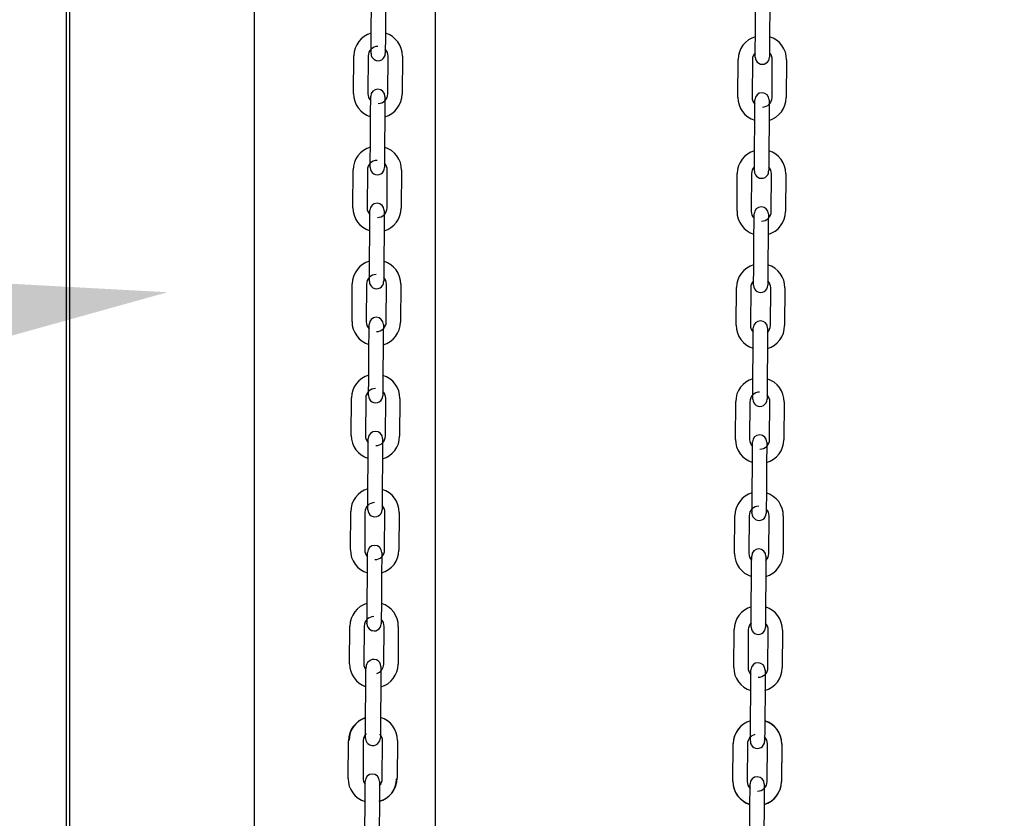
# Model space of a CAD drawing. Header units: inches. Extents: x 170 to 312, y 215 to 248.
# Tile 396 of 656: x 259.207 to 259.751, y 241.189 to 241.63. Entities that reach past the tile are written whole.
import ezdxf
from ezdxf import colors
from ezdxf.entities.mleader import LeaderData, LeaderLine
from ezdxf.math import Vec2, Vec3

# ---------------------------------------------------------------- set-up
doc = ezdxf.new("R2010")
doc.units = ezdxf.units.IN
doc.header["$LTSCALE"] = 0.25
doc.header["$MEASUREMENT"] = 0
doc.layers.add('ANNOTATIONS', color=1, linetype='Continuous')
doc.layers.add('MOTOR RH', color=7, linetype='Continuous')
doc.styles.add('ARIAL', font='arial.ttf', dxfattribs={"height": 0.09375})
doc.dimstyles.new('STANDARD$0', dxfattribs={"dimtxt": 0.09375, "dimasz": 0.09375, "dimexe": 0.03125, "dimexo": 0.046875, "dimgap": 0.09, "dimtad": 0, "dimtih": 1, "dimtoh": 1, "dimdec": 4, "dimzin": 0, "dimdsep": 46, "dimtxsty": 'ARIAL', "dimcen": 0.09, "dimadec": 0, "dimazin": 0, "dimtfac": 1, "dimtdec": 4, "dimtofl": 0, "dimtmove": 0, "dimatfit": 1, "dimfxl": 1, "dimtolj": 1, "dimtzin": 0, "dimarcsym": 0})

# ---------------------------------------------------------------- blocks, each defined once
blk = doc.blocks.new('*D53')
at = {"layer": 'ANNOTATIONS', "color": 0, "lineweight": -2, "transparency": 16777216}
for p, q in [((259.2795739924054, 244.1250466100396), (261.1255365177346, 244.1250466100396)), ((261.0942865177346, 244.0312966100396), (261.0942865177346, 242.3316655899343)), ((261.0942865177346, 240.1971744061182), (261.0942865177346, 241.8968054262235)), ((260.3637614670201, 240.1034244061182), (261.1255365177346, 240.1034244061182))]:
    blk.add_line(p, q, dxfattribs=at)
at = {"layer": 'ANNOTATIONS', "color": 0, "transparency": 16777216}
for points in [[(261.0786615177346, 244.0312966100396), (261.1099115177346, 244.0312966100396), (261.0942865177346, 244.1250466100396)], [(261.0786615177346, 240.1971744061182), (261.1099115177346, 240.1971744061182), (261.0942865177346, 240.1034244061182)]]:
    blk.add_solid(points, dxfattribs=at)
at = {"layer": 'defpoints', "color": 0, "transparency": 16777216}
for p in [(259.2326989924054, 244.1250466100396), (260.3168864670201, 240.1034244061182), (261.0942865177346, 240.1034244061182)]:
    blk.add_point(p, dxfattribs=at)
at = {"layer": 'ANNOTATIONS', "color": 0, "transparency": 16777216, "insert": (261.0942865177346, 242.1142355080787), "char_height": 0.09375, "attachment_point": 5, "style": 'ARIAL'}
blk.add_mtext('\\A1;OPENING\\PHEIGHT', dxfattribs=at)
blk = doc.blocks.new('*D54')
at = {"layer": 'ANNOTATIONS', "color": 0, "lineweight": -2, "transparency": 16777216}
for p, q in [((259.2795739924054, 244.9610302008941), (261.7805251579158, 244.9610302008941)), ((261.7492751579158, 244.8672802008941), (261.7492751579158, 242.7496573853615)), ((261.7492751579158, 240.1971744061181), (261.7492751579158, 242.3147972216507)), ((261.2841056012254, 240.1034244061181), (261.7805251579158, 240.1034244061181))]:
    blk.add_line(p, q, dxfattribs=at)
at = {"layer": 'ANNOTATIONS', "color": 0, "transparency": 16777216}
for points in [[(261.7336501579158, 244.8672802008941), (261.7649001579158, 244.8672802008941), (261.7492751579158, 244.9610302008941)], [(261.7336501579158, 240.1971744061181), (261.7649001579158, 240.1971744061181), (261.7492751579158, 240.1034244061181)]]:
    blk.add_solid(points, dxfattribs=at)
at = {"layer": 'defpoints', "color": 0, "transparency": 16777216}
for p in [(259.2326989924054, 244.9610302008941), (261.2372306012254, 240.1034244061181), (261.7492751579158, 240.1034244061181)]:
    blk.add_point(p, dxfattribs=at)
at = {"layer": 'ANNOTATIONS', "color": 0, "transparency": 16777216, "insert": (261.7492751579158, 242.532227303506), "char_height": 0.09375, "attachment_point": 5, "style": 'ARIAL'}
blk.add_mtext('\\A1;TOTAL\\PHEIGHT', dxfattribs=at)

msp = doc.modelspace()

# ---------------------------------------------------------------- linework, layer by layer
at = {"layer": 'MOTOR RH'}
for p, q in [((259.2326989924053, 240.1034244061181), (259.2326989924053, 245.6017793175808)), ((259.2345248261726, 240.1060974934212), (259.2345248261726, 244.9133880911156)), ((259.3367170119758, 240.1060974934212), (259.3367170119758, 244.9133880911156)), ((259.4367802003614, 240.1060974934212), (259.4367802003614, 244.2959772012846)), ((259.4011233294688, 241.6203038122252), (259.401271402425, 241.6411694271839)), ((259.4091451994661, 241.6411133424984), (259.4089971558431, 241.6202477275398)), ((259.6134728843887, 241.6183359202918), (259.6136209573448, 241.6392015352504)), ((259.621494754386, 241.639145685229), (259.6213466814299, 241.6182800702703)), ((259.4010577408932, 241.6110585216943), (259.4010578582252, 241.611075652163)), ((259.3914512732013, 241.5888755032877), (259.3915993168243, 241.6097411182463)), ((259.3994731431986, 241.6096852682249), (259.3993250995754, 241.5888196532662)), ((259.4103484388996, 241.588741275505), (259.4104964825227, 241.6096068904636)), ((259.4183703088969, 241.6095510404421), (259.4182222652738, 241.5886854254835)), ((259.6038007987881, 241.5869076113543), (259.6039488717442, 241.6077732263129)), ((259.6118227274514, 241.6077173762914), (259.6116746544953, 241.5868517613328)), ((259.6226979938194, 241.5867736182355), (259.6228460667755, 241.6076392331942)), ((259.6307198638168, 241.6075833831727), (259.6305717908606, 241.5867177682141)), ((259.4006772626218, 241.557305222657), (259.400825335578, 241.5781708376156)), ((259.4086991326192, 241.5781149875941), (259.4085510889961, 241.5572493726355)), ((259.6130268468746, 241.5553375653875), (259.6131748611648, 241.5762031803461)), ((259.621048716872, 241.5761473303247), (259.6209006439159, 241.555281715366)), ((259.3910052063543, 241.5258771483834), (259.3911532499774, 241.5467427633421)), ((259.3990270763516, 241.5466869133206), (259.3988790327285, 241.5258212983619)), ((259.4099023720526, 241.5257429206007), (259.4100504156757, 241.5466085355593)), ((259.4179242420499, 241.5465526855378), (259.4177761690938, 241.5256870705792)), ((259.6033547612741, 241.52390925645), (259.6035028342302, 241.5447748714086)), ((259.6113766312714, 241.5447190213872), (259.6112285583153, 241.5238534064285)), ((259.6222518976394, 241.5237752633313), (259.6223999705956, 241.5446408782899)), ((259.6302737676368, 241.5445850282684), (259.6301257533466, 241.5237194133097)), ((259.4002311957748, 241.4943068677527), (259.4003792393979, 241.5151724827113)), ((259.4082530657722, 241.5151166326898), (259.408105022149, 241.4942510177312)), ((259.6125807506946, 241.4923389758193), (259.6127288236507, 241.5132045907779)), ((259.620602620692, 241.5131487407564), (259.6204545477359, 241.4922831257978)), ((259.3905592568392, 241.4628978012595), (259.3907071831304, 241.4837441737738)), ((259.3985810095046, 241.4836883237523), (259.3984329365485, 241.4628227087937)), ((259.4094563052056, 241.4627445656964), (259.4096043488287, 241.483610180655)), ((259.4174781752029, 241.4835543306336), (259.4173301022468, 241.4626887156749)), ((259.6029086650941, 241.4609109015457), (259.6030567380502, 241.4817765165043)), ((259.6109305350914, 241.4817206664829), (259.6107825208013, 241.4608550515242)), ((259.6218058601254, 241.460776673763), (259.6219538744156, 241.4816422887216)), ((259.6298277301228, 241.4815864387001), (259.6296796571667, 241.4607208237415)), ((259.3997851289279, 241.4313085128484), (259.399933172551, 241.452174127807)), ((259.4078069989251, 241.4521182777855), (259.407658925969, 241.4312526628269)), ((259.6121346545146, 241.429340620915), (259.6122827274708, 241.4502062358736)), ((259.620156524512, 241.4501503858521), (259.6200085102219, 241.4292847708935)), ((259.3901136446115, 241.400012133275), (259.3902615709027, 241.4208585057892)), ((259.3981349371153, 241.420689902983), (259.3979868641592, 241.3998242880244)), ((259.4090102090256, 241.3997462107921), (259.4091582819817, 241.4206118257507)), ((259.4170320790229, 241.4205559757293), (259.4168840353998, 241.3996903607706)), ((259.612069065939, 241.420095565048), (259.612069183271, 241.4201126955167)), ((259.6024626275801, 241.3979123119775), (259.6026106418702, 241.4187779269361)), ((259.6104844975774, 241.4187220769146), (259.6103364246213, 241.397856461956)), ((259.6213597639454, 241.3977783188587), (259.6215078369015, 241.4186439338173)), ((259.6293816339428, 241.4185880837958), (259.6292335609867, 241.3977224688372)), ((259.3993390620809, 241.3683099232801), (259.399487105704, 241.3891755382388)), ((259.4073609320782, 241.3891196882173), (259.4072128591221, 241.3682540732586)), ((259.6116886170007, 241.3663422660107), (259.6118366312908, 241.3872078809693)), ((259.619710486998, 241.3871520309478), (259.6195624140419, 241.3662864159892)), ((259.3896680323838, 241.3371264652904), (259.3898159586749, 241.3579728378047)), ((259.3976888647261, 241.3576914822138), (259.39754079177, 241.3368258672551)), ((259.4085641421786, 241.3367476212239), (259.4087122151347, 241.3576132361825)), ((259.4165860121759, 241.357557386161), (259.4164379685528, 241.3366917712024)), ((259.6020165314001, 241.3349139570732), (259.6021646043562, 241.3557795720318)), ((259.6100384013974, 241.3557237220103), (259.6098903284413, 241.3348581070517)), ((259.611623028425, 241.3570969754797), (259.611623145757, 241.3571141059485)), ((259.6209137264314, 241.3347799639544), (259.6210617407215, 241.355645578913)), ((259.6289355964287, 241.3555897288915), (259.6287875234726, 241.3347241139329)), ((259.3975659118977, 241.3403644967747), (259.3975408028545, 241.3368259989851)), ((259.3988929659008, 241.3053115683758), (259.399041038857, 241.3261771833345)), ((259.4069148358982, 241.326121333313), (259.4067667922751, 241.3052557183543)), ((259.6112425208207, 241.3033439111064), (259.6113905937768, 241.324209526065)), ((259.619264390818, 241.3241534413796), (259.6191163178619, 241.3032878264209)), ((259.3892209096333, 241.2738832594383), (259.3893689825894, 241.294748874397)), ((259.3972427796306, 241.2946930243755), (259.3970947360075, 241.2738274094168)), ((259.4081180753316, 241.2737492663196), (259.4082661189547, 241.2946148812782)), ((259.416139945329, 241.2945590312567), (259.4159919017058, 241.2736934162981)), ((259.6015704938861, 241.2719156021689), (259.6017185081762, 241.2927812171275)), ((259.6095923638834, 241.292725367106), (259.6094442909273, 241.2718597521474)), ((259.6204676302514, 241.2717813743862), (259.6206157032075, 241.2926469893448)), ((259.6284895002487, 241.2925911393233), (259.6283414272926, 241.2717255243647)), ((259.3980724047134, 241.2419821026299), (259.3982204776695, 241.2628477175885)), ((259.4064687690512, 241.2631229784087), (259.406320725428, 241.2422573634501)), ((259.6188320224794, 241.2630873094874), (259.618818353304, 241.2611550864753)), ((259.6107964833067, 241.2403453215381), (259.6109444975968, 241.2612109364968)), ((259.6107973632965, 241.2404725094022), (259.6109454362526, 241.2613381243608)), ((259.6188192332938, 241.2612822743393), (259.6186702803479, 241.2402894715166)), ((259.3884003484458, 241.2105537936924), (259.3885483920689, 241.231419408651)), ((259.3967967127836, 241.2316946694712), (259.3966486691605, 241.2108290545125)), ((259.4072975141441, 241.2104195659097), (259.4074455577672, 241.2312851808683)), ((259.4156938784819, 241.2315606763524), (259.4155458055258, 241.2106950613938)), ((259.6011243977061, 241.2089172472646), (259.6012724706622, 241.2297828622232)), ((259.6011252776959, 241.2090444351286), (259.6012724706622, 241.2297826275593)), ((259.6012724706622, 241.2297828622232), (259.601273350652, 241.2299100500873)), ((259.6091471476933, 241.2298539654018), (259.6089991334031, 241.2089883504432)), ((259.6091462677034, 241.2297270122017), (259.6089991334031, 241.2089885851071)), ((259.610730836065, 241.2311002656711), (259.610731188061, 241.2311439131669)), ((259.6186055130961, 241.2311650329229), (259.6186026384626, 241.2310394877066)), ((259.6200215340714, 241.2087830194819), (259.6201696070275, 241.2296486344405)), ((259.6200224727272, 241.2089102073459), (259.6201696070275, 241.2296486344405)), ((259.6201696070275, 241.2296486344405), (259.6201704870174, 241.2297758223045)), ((259.6280434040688, 241.229592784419), (259.6278953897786, 241.2087271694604)), ((259.6280443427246, 241.229719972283), (259.6278962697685, 241.2088543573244)), ((259.6089991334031, 241.2089885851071), (259.6089981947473, 241.2088613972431)), ((259.3976254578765, 241.1789914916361), (259.3977735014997, 241.1998571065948)), ((259.4056473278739, 241.1998012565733), (259.4054992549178, 241.1789356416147)), ((259.6103503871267, 241.1774818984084), (259.6104984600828, 241.1983475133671)), ((259.618372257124, 241.1982916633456), (259.6182241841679, 241.1774260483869))]:
    msp.add_line(p, q, dxfattribs=at)
at = {"layer": 'MOTOR RH', "flags": 128}
for points in [[(259.4010576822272, 241.6110519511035), (259.401058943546, 241.611229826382), (259.4010626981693, 241.6117561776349), (259.4010687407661, 241.6126110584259), (259.4010769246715, 241.6137618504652), (259.4010868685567, 241.6151637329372), (259.4010982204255, 241.61676320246), (259.4011105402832, 241.6184987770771), (259.4011233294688, 241.6203038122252)], [(259.4089971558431, 241.6202477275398), (259.4089843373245, 241.6184429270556), (259.4089720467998, 241.6167073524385), (259.4089606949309, 241.6151078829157), (259.4089507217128, 241.6137057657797), (259.4089425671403, 241.6125552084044)], [(259.6134183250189, 241.6106434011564), (259.6134264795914, 241.6117939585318), (259.6134363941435, 241.6131958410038), (259.6134477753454, 241.6147953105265), (259.6134600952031, 241.6165308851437), (259.6134728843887, 241.6183359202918)], [(259.6213466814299, 241.6182800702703), (259.6213338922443, 241.6164750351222), (259.6213215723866, 241.6147394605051), (259.6213102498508, 241.6131399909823), (259.6213002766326, 241.6117381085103), (259.6212921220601, 241.610587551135)], [(259.4089327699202, 241.6111739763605), (259.4089315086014, 241.610996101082)], [(259.4089485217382, 241.6133943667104), (259.4089425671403, 241.6125552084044), (259.4089364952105, 241.6117003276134), (259.4089327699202, 241.6111739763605), (259.4089317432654, 241.6110303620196)], [(259.613407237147, 241.6090840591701), (259.6134085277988, 241.6092619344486), (259.6134122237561, 241.6097885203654), (259.6134183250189, 241.6106434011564), (259.6134242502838, 241.6114823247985)], [(259.6212981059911, 241.611426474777), (259.6212921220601, 241.610587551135), (259.6212860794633, 241.60973243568), (259.62128232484, 241.6092060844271), (259.6212813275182, 241.6090624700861)], [(259.4029555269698, 241.607656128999), (259.4034621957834, 241.6073975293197), (259.4049666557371, 241.6070870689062)], [(259.62128232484, 241.6092060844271), (259.6212810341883, 241.6090282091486)], [(259.400825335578, 241.5781708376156), (259.4008381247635, 241.5799758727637), (259.4008504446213, 241.5817114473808), (259.4008617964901, 241.5833109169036), (259.4008717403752, 241.5847127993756), (259.4008798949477, 241.585863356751)], [(259.4008739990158, 241.5850312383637), (259.4008798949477, 241.585863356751), (259.4008859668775, 241.5867184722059), (259.4008897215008, 241.5872448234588), (259.4008909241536, 241.5874147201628)], [(259.4008897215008, 241.5872448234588), (259.4008909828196, 241.5874226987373)], [(259.4087647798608, 241.5873668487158), (259.4087635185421, 241.5871889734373), (259.4087597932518, 241.5866626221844), (259.4087537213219, 241.5858075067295), (259.4087455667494, 241.5846569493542), (259.4087356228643, 241.5832550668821), (259.4087242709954, 241.5816555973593), (259.4087119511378, 241.5799200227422), (259.4086991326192, 241.5781149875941)], [(259.6131748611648, 241.5762031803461), (259.6131877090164, 241.5780079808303), (259.613199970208, 241.5797435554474), (259.6132113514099, 241.5813430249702), (259.6132213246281, 241.5827451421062), (259.6132294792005, 241.5838956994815)], [(259.6132235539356, 241.5830635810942), (259.6132294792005, 241.5838956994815), (259.6132355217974, 241.5847505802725), (259.6132392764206, 241.5852771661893), (259.6132405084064, 241.5854548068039)], [(259.6211143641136, 241.5853989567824), (259.6211130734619, 241.5852210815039), (259.6211093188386, 241.584694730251), (259.6211032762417, 241.58383984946), (259.6210951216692, 241.5826892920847), (259.6210851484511, 241.5812871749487), (259.6210738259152, 241.579687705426), (259.6210615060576, 241.5779521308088), (259.621048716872, 241.5761473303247)], [(259.4006116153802, 241.5480535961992), (259.400612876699, 241.5482312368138), (259.4006166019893, 241.5487578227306), (259.4006226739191, 241.5496127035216), (259.4006308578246, 241.5507632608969), (259.4006408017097, 241.5521653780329), (259.4006521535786, 241.5537648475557), (259.4006644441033, 241.5555004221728), (259.4006772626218, 241.557305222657)], [(259.4085510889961, 241.5572493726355), (259.4085382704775, 241.5554445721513), (259.4085259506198, 241.5537089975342), (259.4085145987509, 241.5521095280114), (259.4085046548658, 241.5507074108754), (259.4084965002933, 241.5495568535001)], [(259.4085024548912, 241.5503960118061), (259.4084965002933, 241.5495568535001), (259.4084904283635, 241.5487019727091), (259.4084867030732, 241.5481753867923), (259.4084854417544, 241.5479977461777)], [(259.6129722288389, 241.5476450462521), (259.6129803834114, 241.5487956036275), (259.6129903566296, 241.5501974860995), (259.6130016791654, 241.5517969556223), (259.6130139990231, 241.5535325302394), (259.6130268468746, 241.5553375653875)], [(259.6209006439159, 241.555281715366), (259.6208878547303, 241.553476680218), (259.6208755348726, 241.5517411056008), (259.6208641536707, 241.550141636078), (259.6208542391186, 241.548739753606), (259.6208460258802, 241.5475889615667)], [(259.4025094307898, 241.5446577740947), (259.4030161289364, 241.5443991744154), (259.4045205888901, 241.5440887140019)], [(259.612961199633, 241.5460922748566), (259.6129624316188, 241.5462635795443), (259.6129661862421, 241.5467899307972), (259.6129722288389, 241.5476450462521), (259.6129782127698, 241.5484839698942)], [(259.612961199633, 241.5460857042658), (259.6129624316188, 241.5462635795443)], [(259.6208520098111, 241.5484281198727), (259.6208460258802, 241.5475889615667), (259.6208399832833, 241.5467340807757), (259.62083622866, 241.5462077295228), (259.6208349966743, 241.5460298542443)], [(259.4004279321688, 241.5220328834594), (259.4004338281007, 241.5228650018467), (259.4004399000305, 241.5237198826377), (259.4004436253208, 241.5242464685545), (259.4004448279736, 241.5244163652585)], [(259.4004436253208, 241.5242464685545), (259.4004448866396, 241.524424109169)], [(259.4083187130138, 241.5243682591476), (259.408317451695, 241.524190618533), (259.4083137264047, 241.5236640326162), (259.4083076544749, 241.5228091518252), (259.4082994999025, 241.5216585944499), (259.4082895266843, 241.5202564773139), (259.4082781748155, 241.5186570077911), (259.4082658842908, 241.5169214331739), (259.4082530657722, 241.5151166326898)], [(259.4003792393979, 241.5151724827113), (259.4003920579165, 241.5169772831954), (259.4004043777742, 241.5187128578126), (259.4004157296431, 241.5203125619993), (259.4004256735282, 241.5217144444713), (259.4004338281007, 241.5228650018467)], [(259.6127288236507, 241.5132045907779), (259.6127416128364, 241.515009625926), (259.612753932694, 241.5167452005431), (259.6127652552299, 241.5183446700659), (259.6127752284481, 241.5197465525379), (259.6127833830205, 241.5208971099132)], [(259.6127774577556, 241.5200652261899), (259.6127833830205, 241.5208971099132), (259.6127894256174, 241.5217522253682), (259.6127931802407, 241.5222785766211), (259.6127944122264, 241.5224484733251)], [(259.6127931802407, 241.5222785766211), (259.6127944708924, 241.5224564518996)], [(259.6206682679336, 241.5224006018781), (259.6206670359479, 241.5222227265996), (259.6206632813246, 241.5216963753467), (259.6206571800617, 241.5208412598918), (259.6206490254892, 241.5196907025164), (259.6206391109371, 241.5182888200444), (259.6206277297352, 241.5166893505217), (259.6206154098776, 241.5149537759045), (259.620602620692, 241.5131487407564)], [(259.4001655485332, 241.4850550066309), (259.400166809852, 241.4852328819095), (259.4001705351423, 241.4857594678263), (259.4001766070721, 241.4866143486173), (259.4001847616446, 241.4877649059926), (259.4001947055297, 241.4891667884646), (259.4002060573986, 241.4907662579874), (259.4002183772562, 241.4925018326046), (259.4002311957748, 241.4943068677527)], [(259.408105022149, 241.4942510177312), (259.4080922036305, 241.4924459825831), (259.4080798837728, 241.4907104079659), (259.408068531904, 241.4891109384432), (259.4080585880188, 241.4877090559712), (259.4080504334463, 241.4865584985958)], [(259.612520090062, 241.4837915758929), (259.612526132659, 241.4846464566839), (259.6125343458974, 241.4857970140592), (259.6125442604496, 241.4871991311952), (259.6125556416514, 241.488798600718), (259.6125679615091, 241.4905341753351), (259.6125807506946, 241.4923389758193)], [(259.6204545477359, 241.4922831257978), (259.6204417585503, 241.4904783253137), (259.6204294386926, 241.4887427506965), (259.6204181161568, 241.4871432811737), (259.6204081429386, 241.4857411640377), (259.6203999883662, 241.4845906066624)], [(259.4080563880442, 241.4873974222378), (259.4080504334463, 241.4865584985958), (259.4080443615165, 241.4857033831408), (259.4080406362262, 241.485177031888), (259.4080393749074, 241.4849991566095)], [(259.612515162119, 241.4830939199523), (259.6125163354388, 241.483264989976), (259.612520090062, 241.4837915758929), (259.6125261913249, 241.4846464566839), (259.6125321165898, 241.4854856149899)], [(259.620405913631, 241.4854297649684), (259.6203999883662, 241.4845906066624), (259.6203938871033, 241.4837357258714), (259.620390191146, 241.4832091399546), (259.6203889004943, 241.48303149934)], [(259.4020633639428, 241.4816594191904), (259.4025700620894, 241.4814005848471), (259.4040745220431, 241.4810903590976)], [(259.612515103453, 241.4830873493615), (259.6125163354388, 241.483264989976)], [(259.399933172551, 241.452174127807), (259.3999459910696, 241.4539789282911), (259.3999583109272, 241.4557145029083), (259.3999696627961, 241.4573139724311), (259.3999796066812, 241.458716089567), (259.3999877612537, 241.4598666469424)], [(259.3999818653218, 241.4590345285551), (259.3999877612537, 241.4598666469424), (259.3999938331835, 241.4607215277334), (259.3999975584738, 241.4612481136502), (259.3999987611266, 241.4614180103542)], [(259.3999975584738, 241.4612481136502), (259.3999988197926, 241.4614257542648)], [(259.4078726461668, 241.4613699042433), (259.407871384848, 241.4611922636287), (259.4078676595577, 241.4606656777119), (259.4078615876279, 241.4598107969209), (259.4078534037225, 241.4586602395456), (259.4078434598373, 241.4572581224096), (259.4078321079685, 241.4556586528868), (259.4078197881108, 241.4539230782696), (259.4078069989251, 241.4521182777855)], [(259.6122827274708, 241.4502062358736), (259.6122955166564, 241.4520112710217), (259.612307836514, 241.4537468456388), (259.6123192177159, 241.4553463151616), (259.612329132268, 241.4567481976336), (259.6123372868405, 241.457898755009)], [(259.6123314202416, 241.4570666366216), (259.6123372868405, 241.457898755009), (259.6123433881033, 241.4587536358), (259.6123471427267, 241.4592802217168), (259.6123483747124, 241.4594580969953)], [(259.6202111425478, 241.4578429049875), (259.6202029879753, 241.4566923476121), (259.6201930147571, 241.4552904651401), (259.6201816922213, 241.4536907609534), (259.6201693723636, 241.4519554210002), (259.620156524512, 241.4501503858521)], [(259.6202221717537, 241.4594020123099), (259.6202209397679, 241.4592243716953), (259.6202171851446, 241.4586977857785), (259.6202111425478, 241.4578429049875), (259.6202052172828, 241.4570126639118)], [(259.3997194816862, 241.4220566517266), (259.399720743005, 241.4222345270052), (259.3997244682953, 241.422760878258), (259.3997305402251, 241.423615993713), (259.3997386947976, 241.4247665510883), (259.3997486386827, 241.4261684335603), (259.3997599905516, 241.4277679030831), (259.3997723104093, 241.4295034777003), (259.3997851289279, 241.4313085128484)], [(259.407658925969, 241.4312526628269), (259.4076461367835, 241.4294476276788), (259.4076338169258, 241.4277120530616), (259.4076224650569, 241.4261125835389), (259.4076125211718, 241.4247107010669), (259.4076043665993, 241.4235601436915)], [(259.612069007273, 241.4200889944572), (259.6120702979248, 241.4202666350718), (259.6120739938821, 241.4207932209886), (259.612080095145, 241.4216481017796), (259.6120882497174, 241.4227986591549), (259.6120982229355, 241.4242005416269), (259.6121095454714, 241.4258002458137), (259.6121218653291, 241.4275358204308), (259.6121346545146, 241.429340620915)], [(259.6200085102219, 241.4292847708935), (259.6199956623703, 241.4274797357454), (259.6199833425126, 241.4257443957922), (259.6199720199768, 241.4241446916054), (259.6199620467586, 241.4227428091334), (259.6199538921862, 241.4215922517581)], [(259.4075945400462, 241.4221786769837), (259.4075932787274, 241.4220008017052)], [(259.4076103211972, 241.4243990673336), (259.4076043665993, 241.4235601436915), (259.4075982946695, 241.4227050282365), (259.4075945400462, 241.4221786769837), (259.4075935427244, 241.4220350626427)], [(259.619944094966, 241.4202107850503), (259.6199428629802, 241.4200331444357)], [(259.619959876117, 241.4224311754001), (259.6199538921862, 241.4215922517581), (259.6199478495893, 241.4207373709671), (259.619944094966, 241.4202107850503), (259.6199430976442, 241.4200671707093)], [(259.4016172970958, 241.4186610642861), (259.4021239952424, 241.4184022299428), (259.4036284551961, 241.4180917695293)], [(259.3995357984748, 241.3960361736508), (259.3995416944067, 241.3968680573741), (259.3995477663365, 241.3977231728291), (259.3995514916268, 241.398249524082), (259.3995527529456, 241.3984273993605)], [(259.4074265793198, 241.398371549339), (259.4074253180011, 241.3981936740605), (259.4074215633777, 241.3976673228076), (259.4074155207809, 241.3968122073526), (259.4074073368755, 241.3956616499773), (259.4073973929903, 241.3942597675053), (259.4073860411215, 241.3926602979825), (259.4073737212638, 241.3909247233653), (259.4073609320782, 241.3891196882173)], [(259.399487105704, 241.3891755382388), (259.3994999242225, 241.3909805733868), (259.3995122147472, 241.392716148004), (259.3995235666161, 241.3943156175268), (259.3995335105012, 241.3957174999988), (259.3995416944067, 241.3968680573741)], [(259.6118366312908, 241.3872078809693), (259.6118494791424, 241.3890126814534), (259.6118617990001, 241.3907482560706), (259.611873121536, 241.3923477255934), (259.611883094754, 241.3937498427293), (259.6118912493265, 241.3949004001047)], [(259.6118853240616, 241.3940682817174), (259.6118912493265, 241.3949004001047), (259.6118972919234, 241.3957552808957), (259.6119010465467, 241.3962818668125), (259.6119022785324, 241.3964595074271)], [(259.6197761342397, 241.3964036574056), (259.6197748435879, 241.396226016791), (259.6197711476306, 241.3956994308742), (259.6197650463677, 241.3948445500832), (259.6197568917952, 241.3936939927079), (259.6197469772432, 241.3922918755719), (259.6197355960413, 241.3906924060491), (259.6197232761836, 241.388956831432), (259.619710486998, 241.3871520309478)], [(259.3992733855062, 241.3590582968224), (259.399274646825, 241.3592359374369), (259.3992784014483, 241.3597625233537), (259.3992844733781, 241.3606174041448), (259.3992926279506, 241.3617679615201), (259.3993025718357, 241.3631700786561), (259.3993139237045, 241.3647695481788), (259.3993262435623, 241.366505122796), (259.3993390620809, 241.3683099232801)], [(259.4072128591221, 241.3682540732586), (259.4072000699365, 241.3664492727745), (259.4071877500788, 241.3647136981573), (259.4071763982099, 241.3631142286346), (259.4071664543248, 241.3617121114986), (259.4071582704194, 241.3605615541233)], [(259.611622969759, 241.357090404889), (259.6116242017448, 241.3572682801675), (259.6116279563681, 241.3577946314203), (259.611633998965, 241.3586497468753), (259.6116421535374, 241.3598003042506), (259.6116521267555, 241.3612021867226), (259.6116635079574, 241.3628016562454), (259.6116757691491, 241.3645372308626), (259.6116886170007, 241.3663422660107)], [(259.6195624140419, 241.3662864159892), (259.6195496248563, 241.3644813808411), (259.6195373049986, 241.362745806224), (259.6195259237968, 241.3611463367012), (259.6195160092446, 241.3597444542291), (259.6195078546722, 241.3585938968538)], [(259.4071642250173, 241.3614007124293), (259.4071582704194, 241.3605615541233), (259.4071522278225, 241.3597066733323), (259.4071484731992, 241.3591800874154), (259.4071474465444, 241.3590367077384)], [(259.4011712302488, 241.3556624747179), (259.4016778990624, 241.3554038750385), (259.4031823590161, 241.355093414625)], [(259.4071484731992, 241.3591800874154), (259.4071472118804, 241.3590024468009)], [(259.619498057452, 241.357212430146), (259.6194967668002, 241.3570345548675)], [(259.6195137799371, 241.3594328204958), (259.6195078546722, 241.3585938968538), (259.6195017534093, 241.3577387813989), (259.619498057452, 241.357212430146), (259.6194970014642, 241.357068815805)], [(259.399041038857, 241.3261771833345), (259.3990538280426, 241.3279822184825), (259.3990661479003, 241.3297177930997), (259.3990774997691, 241.3313172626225), (259.3990874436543, 241.3327191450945), (259.3990956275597, 241.3338697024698)], [(259.3990897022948, 241.3330375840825), (259.3990956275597, 241.3338697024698), (259.3991016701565, 241.3347245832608), (259.3991054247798, 241.3352511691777), (259.3991066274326, 241.3354210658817)], [(259.3991054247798, 241.3352511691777), (259.3991066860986, 241.3354290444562)], [(259.4069804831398, 241.3353729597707), (259.4069792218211, 241.3351953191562), (259.4069754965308, 241.3346687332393), (259.4069694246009, 241.3338138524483), (259.4069612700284, 241.332663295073), (259.4069513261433, 241.331261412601), (259.4069399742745, 241.3296619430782), (259.4069276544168, 241.327926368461), (259.4069148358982, 241.326121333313)], [(259.6114392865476, 241.3310699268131), (259.6114451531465, 241.3319020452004), (259.6114512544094, 241.3327569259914), (259.6114549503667, 241.3332832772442), (259.6114562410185, 241.3334611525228)], [(259.6193300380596, 241.3334053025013), (259.6193288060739, 241.3332274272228), (259.6193250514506, 241.3327010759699), (259.6193190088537, 241.3318461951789), (259.6193130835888, 241.3310159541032)], [(259.6113905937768, 241.324209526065), (259.6114033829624, 241.3260143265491), (259.6114157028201, 241.3277499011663), (259.6114270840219, 241.3293493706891), (259.611436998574, 241.330751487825), (259.6114451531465, 241.3319020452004)], [(259.6193190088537, 241.3318461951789), (259.6193107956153, 241.3306954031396), (259.6193008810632, 241.3292935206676), (259.6192894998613, 241.3276940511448), (259.6192772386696, 241.3259584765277), (259.619264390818, 241.3241534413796)], [(259.3988273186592, 241.2960599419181), (259.398828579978, 241.2962375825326), (259.3988323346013, 241.2967641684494), (259.3988383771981, 241.2976190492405), (259.3988465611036, 241.2987696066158), (259.3988565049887, 241.3001714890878), (259.3988678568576, 241.3017711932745), (259.3988801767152, 241.3035067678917), (259.3988929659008, 241.3053115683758)], [(259.4067667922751, 241.3052557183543), (259.4067539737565, 241.3034506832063), (259.4067416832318, 241.3017153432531), (259.406730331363, 241.3001156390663), (259.4067203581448, 241.2987137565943), (259.4067122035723, 241.297563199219)], [(259.6111879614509, 241.295651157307), (259.6111961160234, 241.2968019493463), (259.6112060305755, 241.2982038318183), (259.6112174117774, 241.2998033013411), (259.6112297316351, 241.3015388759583), (259.6112425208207, 241.3033439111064)], [(259.6191163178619, 241.3032878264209), (259.6191035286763, 241.3014830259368), (259.6190912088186, 241.2997474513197), (259.6190798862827, 241.2981479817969), (259.6190699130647, 241.2967458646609), (259.6190617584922, 241.2955953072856)], [(259.4067181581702, 241.298402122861), (259.4067122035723, 241.297563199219), (259.4067061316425, 241.296708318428), (259.4067024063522, 241.2961817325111), (259.4067011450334, 241.2960040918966)], [(259.611176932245, 241.2940986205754), (259.6111781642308, 241.2942699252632), (259.6111818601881, 241.2947962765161), (259.6111879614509, 241.295651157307), (259.6111938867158, 241.296490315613)], [(259.6190677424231, 241.2964344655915), (259.6190617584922, 241.2955953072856), (259.6190557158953, 241.2947404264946), (259.619051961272, 241.2942140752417), (259.6190509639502, 241.2940704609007)], [(259.4007251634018, 241.2926641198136), (259.4012318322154, 241.2924052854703), (259.4027362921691, 241.2920950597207)], [(259.611176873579, 241.2940920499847), (259.6111781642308, 241.2942699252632)], [(259.619051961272, 241.2942140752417), (259.6190506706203, 241.2940361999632)], [(259.6188840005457, 241.270406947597), (259.6185950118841, 241.2719156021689), (259.618186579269, 241.2726721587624)], [(259.3982204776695, 241.2628477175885), (259.3982332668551, 241.2646525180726), (259.3982455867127, 241.2663880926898), (259.3982569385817, 241.2679875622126), (259.3982668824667, 241.2693896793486), (259.3982750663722, 241.2705402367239)], [(259.3982744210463, 241.2704505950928), (259.3982750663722, 241.2705402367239), (259.3982811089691, 241.2713951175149), (259.3982848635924, 241.2719214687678), (259.3982861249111, 241.2720993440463)], [(259.4065344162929, 241.2723746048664), (259.4065331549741, 241.2721969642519), (259.4065294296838, 241.271670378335), (259.4065233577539, 241.270815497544), (259.4065152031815, 241.2696649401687), (259.4065052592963, 241.2682628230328), (259.4064939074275, 241.26666335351), (259.4064815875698, 241.2649277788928), (259.4064687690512, 241.2631229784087)], [(259.6109444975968, 241.2612109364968), (259.6109573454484, 241.2630159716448), (259.610969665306, 241.264751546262), (259.6109809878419, 241.2663510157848), (259.6109918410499, 241.2678800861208)], [(259.6109909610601, 241.2677528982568), (259.6109999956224, 241.2690306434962)], [(259.6109991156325, 241.2689034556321), (259.6110060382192, 241.2698857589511)], [(259.6110051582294, 241.2697585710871), (259.6110089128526, 241.27028492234), (259.6110101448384, 241.2704627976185)], [(259.6110060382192, 241.2698857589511), (259.6110097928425, 241.270412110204), (259.6110110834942, 241.2705899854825)], [(259.6188737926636, 241.2689747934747), (259.6188647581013, 241.2676970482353), (259.6188547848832, 241.2662951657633), (259.6188434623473, 241.2646956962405), (259.6188311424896, 241.2629601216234)], [(259.6188656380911, 241.2678242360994), (259.618855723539, 241.2664223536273), (259.6188443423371, 241.2648228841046), (259.6188320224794, 241.2630873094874)], [(259.6188840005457, 241.270406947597), (259.6188827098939, 241.2702290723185), (259.6188789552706, 241.2697027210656), (259.6188729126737, 241.2688476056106)], [(259.6188848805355, 241.270534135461), (259.6188836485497, 241.2703562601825), (259.6188798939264, 241.2698296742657), (259.6188737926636, 241.2689747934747)], [(259.6109454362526, 241.2613381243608), (259.6109582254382, 241.2631431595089), (259.6109705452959, 241.2648787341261), (259.6109818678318, 241.2664782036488)], [(259.3980178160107, 241.2342893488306), (259.3980259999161, 241.2354399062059), (259.3980359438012, 241.2368420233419), (259.3980472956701, 241.2384414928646), (259.3980596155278, 241.2401770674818), (259.3980724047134, 241.2419821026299)], [(259.406320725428, 241.2422573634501), (259.4063079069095, 241.240452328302), (259.4062955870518, 241.2387167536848), (259.406284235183, 241.237117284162), (259.4062742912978, 241.23571540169), (259.4062661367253, 241.2345648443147)], [(259.610783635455, 241.238540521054), (259.6107964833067, 241.2403453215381)], [(259.6107845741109, 241.238667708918), (259.6107973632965, 241.2404725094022)], [(259.6186711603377, 241.2404166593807), (259.6186574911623, 241.2384846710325), (259.6186451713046, 241.2367490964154), (259.6186337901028, 241.2351496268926), (259.6186238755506, 241.2337475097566), (259.6186156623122, 241.2325969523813)], [(259.3980068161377, 241.2327368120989), (259.3980080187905, 241.2329081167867), (259.3980117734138, 241.2334344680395), (259.3980178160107, 241.2342893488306), (259.3980232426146, 241.2350531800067)], [(259.4062668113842, 241.2346608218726), (259.4062661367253, 241.2345648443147), (259.4062600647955, 241.2337097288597), (259.4062563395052, 241.2331833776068), (259.4062553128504, 241.2330397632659)], [(259.6107500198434, 241.2338033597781), (259.6107599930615, 241.235205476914), (259.6107713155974, 241.2368049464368), (259.6107845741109, 241.238667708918)], [(259.6107509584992, 241.2339305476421), (259.6107608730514, 241.2353326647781), (259.6107722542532, 241.2369321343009)], [(259.6186583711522, 241.2386118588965), (259.6186460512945, 241.2368762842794), (259.6186347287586, 241.2352765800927), (259.6186247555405, 241.2338746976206), (259.618616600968, 241.2327241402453), (259.6186104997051, 241.2318692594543), (259.6186068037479, 241.2313426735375), (259.6186055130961, 241.2311650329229)], [(259.3980067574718, 241.2327302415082), (259.3980080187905, 241.2329081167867)], [(259.3992261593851, 241.2298534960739), (259.4004112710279, 241.2290758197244), (259.4019157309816, 241.2287653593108)], [(259.4062563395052, 241.2331833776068), (259.4062550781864, 241.2330055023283)], [(259.610730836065, 241.2310936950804), (259.6107320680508, 241.2312713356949), (259.6107358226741, 241.2317979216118), (259.6107418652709, 241.2326528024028), (259.6107509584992, 241.2339305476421)], [(259.6107317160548, 241.2312208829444), (259.6107329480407, 241.231398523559), (259.6107367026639, 241.2319251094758), (259.6107428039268, 241.2327799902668)], [(259.6186096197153, 241.2317420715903), (259.618605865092, 241.2312154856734), (259.6186046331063, 241.2310378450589)], [(259.618621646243, 241.2334361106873), (259.6186156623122, 241.2325969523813), (259.6186096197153, 241.2317420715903), (259.61860604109, 241.231239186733)], [(259.3977735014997, 241.1998571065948), (259.3977863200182, 241.2016619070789), (259.3977986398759, 241.203397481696), (259.3978099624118, 241.2049969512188), (259.3978199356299, 241.2063990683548), (259.3978280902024, 241.2075496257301)], [(259.3978274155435, 241.2074534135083), (259.3978280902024, 241.2075496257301), (259.3978341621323, 241.2084045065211), (259.3978378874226, 241.208931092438), (259.3978391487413, 241.2091087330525)], [(259.4057019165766, 241.2074937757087), (259.4056937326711, 241.2063432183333), (259.405683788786, 241.2049411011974), (259.4056724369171, 241.2033416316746), (259.4056601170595, 241.2016060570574), (259.4056473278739, 241.1998012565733)], [(259.4066552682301, 241.207662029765), (259.4060886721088, 241.2070037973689), (259.4056870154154, 241.2066459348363)], [(259.4057129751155, 241.209052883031), (259.4057117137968, 241.2088752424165), (259.4057079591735, 241.2083486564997), (259.4057019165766, 241.2074937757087), (259.4056959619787, 241.2066546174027)], [(259.6105470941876, 241.2052011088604), (259.6105530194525, 241.2060402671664), (259.6105591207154, 241.2068951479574), (259.6105628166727, 241.2074214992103), (259.6105641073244, 241.2075993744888)], [(259.6184379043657, 241.2075435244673), (259.6184366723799, 241.2073656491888), (259.6184329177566, 241.2068392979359), (259.6184268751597, 241.2059841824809), (259.6184186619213, 241.2048336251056), (259.6184087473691, 241.2034317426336), (259.6183973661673, 241.2018322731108), (259.6183851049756, 241.2000966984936), (259.618372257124, 241.1982916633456)], [(259.6104984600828, 241.1983475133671), (259.6105112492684, 241.2001525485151), (259.610523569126, 241.2018881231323), (259.6105349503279, 241.2034875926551), (259.6105448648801, 241.2048894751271), (259.6105530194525, 241.2060402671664)]]:
    msp.add_lwpolyline(points, dxfattribs=at)
at = {"layer": 'MOTOR RH'}
for centre, radius, start, end in [((259.404787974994, 241.6096475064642), 0.01318897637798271, 106.0675622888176, 179.5934504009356), ((259.4051816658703, 241.6096447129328), 0.01318897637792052, 359.5934504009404, 73.11933850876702), ((259.617137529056, 241.6076797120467), 0.01318897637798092, 106.0675622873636, 179.5934504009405), ((259.6175312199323, 241.6076769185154), 0.01318897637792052, 359.5934504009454, 73.11933850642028), ((259.404787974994, 241.6096475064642), 0.005314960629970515, 89.59345040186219, 179.5934504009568), ((259.4049945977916, 241.6110240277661), 0.003937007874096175, 179.5934504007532, 359.5934688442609), ((259.4051816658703, 241.6096447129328), 0.005314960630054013, 359.5934504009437, 44.86853724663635), ((259.617137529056, 241.6076797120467), 0.005314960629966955, 134.3181178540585, 179.5934504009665), ((259.6175312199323, 241.6076769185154), 0.005314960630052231, 359.5934504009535, 44.8685372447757), ((259.6173441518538, 241.6090562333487), 0.003937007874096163, 179.5934504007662, 359.5934688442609), ((259.4046399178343, 241.5887818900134), 0.01318897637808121, 179.5934504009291, 253.1236354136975), ((259.4046399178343, 241.5887818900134), 0.005314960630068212, 179.5934504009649, 224.883535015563), ((259.4048278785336, 241.5873946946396), 0.003937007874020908, 359.5934504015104, 179.5934313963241), ((259.4050336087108, 241.5887790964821), 0.005314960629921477, 269.5934503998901, 359.5934504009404), ((259.4050336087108, 241.5887790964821), 0.01318897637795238, 286.0718592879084, 359.5934504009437), ((259.6171774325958, 241.5854269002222), 0.003937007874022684, 359.5934504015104, 179.5934313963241), ((259.6169894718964, 241.586814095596), 0.01318897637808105, 179.5934504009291, 253.1236354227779), ((259.6169894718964, 241.586814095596), 0.005314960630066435, 179.5934504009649, 224.8829269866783), ((259.6173831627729, 241.5868113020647), 0.005314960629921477, 269.5934503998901, 359.5934504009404), ((259.6173831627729, 241.5868113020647), 0.01318897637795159, 286.0718592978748, 359.5934504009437), ((259.4043419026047, 241.5466490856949), 0.01318897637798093, 106.0675622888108, 179.5934504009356), ((259.404735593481, 241.5466462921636), 0.01318897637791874, 359.5934504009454, 73.11933850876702), ((259.6166914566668, 241.5446812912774), 0.01318897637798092, 106.067562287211, 179.5934504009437), ((259.6170851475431, 241.5446784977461), 0.01318897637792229, 359.5934504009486, 73.11933850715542), ((259.4043419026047, 241.5466490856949), 0.005314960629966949, 89.59345040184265, 179.5934504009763), ((259.404735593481, 241.5466462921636), 0.005314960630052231, 359.5934504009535, 44.86853724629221), ((259.4045485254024, 241.5480256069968), 0.003937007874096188, 179.5934504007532, 359.5934688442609), ((259.6166914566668, 241.5446812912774), 0.005314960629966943, 134.3177747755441, 179.5934504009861), ((259.6168980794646, 241.5460578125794), 0.003937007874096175, 179.5934504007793, 359.5934688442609), ((259.6170851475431, 241.5446784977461), 0.005314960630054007, 359.5934504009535, 44.86817792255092), ((259.4043818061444, 241.5243962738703), 0.003937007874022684, 359.5934504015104, 179.5934313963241), ((259.404193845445, 241.5257834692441), 0.01318897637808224, 179.5934504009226, 253.1236354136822), ((259.404193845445, 241.5257834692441), 0.005314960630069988, 179.5934504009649, 224.8831959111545), ((259.4045875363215, 241.5257806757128), 0.005314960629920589, 269.5934503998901, 359.5934504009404), ((259.4045875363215, 241.5257806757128), 0.01318897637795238, 286.0718592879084, 359.5934504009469), ((259.6165433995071, 241.5238156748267), 0.01318897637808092, 179.5934504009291, 253.1236354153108), ((259.6165433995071, 241.5238156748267), 0.005314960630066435, 179.5934504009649, 224.8829269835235), ((259.6167313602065, 241.5224284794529), 0.003937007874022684, 359.5934504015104, 179.5934313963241), ((259.6169370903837, 241.5238128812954), 0.00531496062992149, 269.5934503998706, 359.5934504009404), ((259.6169370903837, 241.5238128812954), 0.01318897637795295, 286.0718592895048, 359.5934504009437), ((259.4038958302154, 241.4836506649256), 0.01318897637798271, 106.067562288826, 179.5934504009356), ((259.4042895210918, 241.4836478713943), 0.01318897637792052, 359.5934504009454, 73.11933850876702), ((259.6162453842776, 241.4816828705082), 0.01318897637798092, 106.0675622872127, 179.5934504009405), ((259.6166390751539, 241.4816800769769), 0.01318897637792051, 359.5934504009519, 73.11933850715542), ((259.4038958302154, 241.4836506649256), 0.005314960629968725, 89.59345040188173, 179.5934504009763), ((259.4041024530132, 241.4850271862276), 0.003937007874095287, 179.5934504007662, 359.5934688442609), ((259.4042895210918, 241.4836478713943), 0.005314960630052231, 359.5934504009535, 44.86834813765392), ((259.6162453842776, 241.4816828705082), 0.005314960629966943, 134.3181923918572, 179.5934504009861), ((259.6166390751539, 241.4816800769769), 0.005314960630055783, 359.5934504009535, 44.86814241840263), ((259.6164520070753, 241.4830593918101), 0.003937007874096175, 179.5934504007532, 359.5934688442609), ((259.4039357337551, 241.4613978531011), 0.003937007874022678, 359.5934504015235, 179.5934313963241), ((259.6162852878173, 241.4594300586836), 0.003937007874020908, 359.5934504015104, 179.5934313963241), ((259.4037482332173, 241.4628978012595), 0.01318897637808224, 179.5934504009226, 253.1236354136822), ((259.4037477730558, 241.4627850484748), 0.005314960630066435, 179.5934504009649, 224.8832705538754), ((259.4041414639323, 241.4627822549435), 0.005314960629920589, 269.5934503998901, 359.59345040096), ((259.4041414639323, 241.4627822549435), 0.01318897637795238, 286.0718592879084, 359.5934504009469), ((259.6160973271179, 241.4608172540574), 0.01318897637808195, 179.5934504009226, 253.1236354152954), ((259.6160973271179, 241.4608172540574), 0.005314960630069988, 179.5934504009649, 224.8829269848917), ((259.6164910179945, 241.4608144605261), 0.01318897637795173, 286.0718592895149, 359.5934504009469), ((259.6164910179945, 241.4608144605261), 0.005314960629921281, 314.3330543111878, 359.5934504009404), ((259.4034502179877, 241.420764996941), 0.01318897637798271, 106.067562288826, 179.5934504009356), ((259.4038434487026, 241.420649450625), 0.01318897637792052, 359.5934504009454, 73.11933850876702), ((259.6157993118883, 241.4186844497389), 0.01318897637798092, 106.067562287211, 179.5934504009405), ((259.6161930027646, 241.4186816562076), 0.01318897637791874, 359.5934504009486, 73.11933850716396), ((259.4034497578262, 241.4206522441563), 0.005314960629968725, 89.59345040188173, 179.5934504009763), ((259.4036563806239, 241.4220287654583), 0.003937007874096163, 179.5934504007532, 359.5934688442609), ((259.4038434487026, 241.420649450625), 0.005314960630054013, 359.5934504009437, 44.86819414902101), ((259.6157993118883, 241.4186844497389), 0.005314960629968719, 89.59345040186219, 179.5934504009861), ((259.6160059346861, 241.4200609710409), 0.003937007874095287, 179.5934504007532, 359.5934688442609), ((259.6161930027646, 241.4186816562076), 0.005314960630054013, 359.5934504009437, 44.86830321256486), ((259.4033026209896, 241.400012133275), 0.01318897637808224, 179.5934504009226, 253.1236354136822), ((259.4033017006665, 241.3997866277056), 0.005314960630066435, 179.5934504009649, 224.8832705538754), ((259.4034896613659, 241.3983994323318), 0.003937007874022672, 359.5934504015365, 179.5934313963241), ((259.4036953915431, 241.3997838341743), 0.005314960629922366, 269.5934503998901, 359.5934504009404), ((259.4036953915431, 241.3997838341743), 0.01318897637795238, 286.0718592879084, 359.5934504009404), ((259.6156512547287, 241.3978188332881), 0.0131889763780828, 179.5934504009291, 253.1236354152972), ((259.6156512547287, 241.3978188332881), 0.005314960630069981, 179.5934504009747, 224.8829269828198), ((259.6158392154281, 241.3964316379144), 0.003937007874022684, 359.5934504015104, 179.5934313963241), ((259.6160449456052, 241.3978160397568), 0.005314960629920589, 269.5934503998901, 359.59345040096), ((259.6160449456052, 241.3978160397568), 0.01318897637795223, 286.0718592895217, 359.5934504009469), ((259.40300460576, 241.3578793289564), 0.01318897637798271, 106.067562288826, 179.5934504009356), ((259.4033973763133, 241.3576510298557), 0.01318897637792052, 359.5934504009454, 73.11933850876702), ((259.6153532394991, 241.3556860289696), 0.01318897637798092, 106.0675622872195, 179.5934504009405), ((259.6157469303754, 241.3556832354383), 0.01318897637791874, 359.5934504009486, 73.11933850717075), ((259.4030036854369, 241.357653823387), 0.005314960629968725, 89.59345040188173, 179.5934504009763), ((259.4033973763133, 241.3576510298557), 0.005314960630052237, 359.5934504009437, 44.86853724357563), ((259.6153532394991, 241.3556860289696), 0.005314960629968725, 89.59345040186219, 179.5934504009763), ((259.4032103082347, 241.359030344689), 0.0039370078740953, 179.5934504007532, 359.5934688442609), ((259.6155598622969, 241.3570625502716), 0.003937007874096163, 179.5934504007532, 359.5934688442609), ((259.6157469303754, 241.3556832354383), 0.005314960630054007, 359.5934504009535, 44.86817731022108), ((259.4030435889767, 241.3354010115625), 0.003937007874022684, 359.5934504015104, 179.5934313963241), ((259.4028556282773, 241.3367882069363), 0.01318897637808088, 179.5934504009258, 253.123635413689), ((259.4028556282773, 241.3367882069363), 0.005314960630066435, 179.5934504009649, 224.8832705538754), ((259.4032493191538, 241.336785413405), 0.005314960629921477, 269.5934503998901, 359.5934504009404), ((259.4032493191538, 241.336785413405), 0.01318897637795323, 286.0718592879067, 359.5934504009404), ((259.6152051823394, 241.3348204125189), 0.0131889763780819, 179.5934504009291, 253.1236354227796), ((259.6152051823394, 241.3348204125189), 0.005314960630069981, 179.5934504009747, 224.8830980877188), ((259.6153931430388, 241.3334332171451), 0.003937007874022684, 359.5934504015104, 179.5934313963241), ((259.615598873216, 241.3348176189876), 0.01318897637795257, 286.0718592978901, 359.5934504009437), ((259.615598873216, 241.3348176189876), 0.005314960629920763, 314.333146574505, 359.5934504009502), ((259.4025576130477, 241.2946554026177), 0.0131889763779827, 106.067562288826, 179.5934504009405), ((259.4029513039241, 241.2946526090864), 0.01318897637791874, 359.5934504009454, 73.11933850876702), ((259.6149071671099, 241.2926876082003), 0.01318897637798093, 106.067562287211, 179.5934504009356), ((259.6153008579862, 241.292684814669), 0.01318897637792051, 359.5934504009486, 73.11933850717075), ((259.4025576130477, 241.2946554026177), 0.005314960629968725, 89.59345040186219, 179.5934504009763), ((259.4027642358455, 241.2960319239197), 0.003937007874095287, 179.5934504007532, 359.5934688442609), ((259.4029513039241, 241.2946526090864), 0.005314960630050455, 359.5934504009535, 44.86853724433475), ((259.6149071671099, 241.2926876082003), 0.005314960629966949, 134.3180801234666, 179.5934504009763), ((259.6153008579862, 241.292684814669), 0.005314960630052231, 359.5934504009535, 44.86821528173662), ((259.6151137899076, 241.2940641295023), 0.003937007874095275, 179.5934504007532, 359.5934688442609), ((259.4024095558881, 241.273789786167), 0.01318897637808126, 179.5934504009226, 251.4302017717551), ((259.4024095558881, 241.273789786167), 0.005314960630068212, 179.5934504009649, 218.921067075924), ((259.4022230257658, 241.2720714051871), 0.00393700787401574, 127.8481348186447, 179.5934504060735), ((259.4025975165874, 241.2724025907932), 0.003937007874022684, 359.5934504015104, 137.9449000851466), ((259.4028032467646, 241.2737869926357), 0.005314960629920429, 284.9472364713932, 359.5934504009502), ((259.4028032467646, 241.2737869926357), 0.01318897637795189, 286.0718592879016, 359.5934504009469), ((259.6149479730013, 241.2705619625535), 0.003937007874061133, 359.5934504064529, 179.5934313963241), ((259.6147591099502, 241.2718219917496), 0.01318897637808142, 179.5934504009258, 253.1236354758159), ((259.6147591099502, 241.2718219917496), 0.005314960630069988, 179.5934504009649, 224.8831899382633), ((259.6151528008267, 241.2718191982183), 0.005314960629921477, 269.5934503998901, 359.5934504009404), ((259.6151528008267, 241.2718191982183), 0.0131889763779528, 286.071859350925, 359.5934504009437), ((259.4017370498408, 241.2313257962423), 0.01318897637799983, 106.0675622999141, 179.5934504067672), ((259.4021115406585, 241.2316569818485), 0.01318897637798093, 107.7610357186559, 179.5934504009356), ((259.4025052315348, 241.2316541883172), 0.01318897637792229, 359.5934504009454, 73.11933850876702), ((259.6144610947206, 241.229689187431), 0.01318897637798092, 106.0675622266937, 179.5934504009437), ((259.6144619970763, 241.2298163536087), 0.01318897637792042, 106.0675623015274, 179.5934504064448), ((259.6148547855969, 241.2296863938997), 0.01318897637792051, 359.5934504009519, 73.11933844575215), ((259.6148556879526, 241.2298135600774), 0.0131889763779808, 359.5934504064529, 73.11933852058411), ((259.4021115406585, 241.2316569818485), 0.005314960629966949, 135.9248218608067, 179.5934504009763), ((259.4021307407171, 241.231323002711), 0.005314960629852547, 359.5934504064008, 44.8685372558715), ((259.6144610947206, 241.229689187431), 0.005314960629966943, 103.2503882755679, 179.5934504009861), ((259.4019436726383, 241.2327023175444), 0.003937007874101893, 179.5934504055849, 315.1285634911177), ((259.4023181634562, 241.2330335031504), 0.003937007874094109, 307.8481351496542, 359.5934504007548), ((259.6146677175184, 241.231065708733), 0.003937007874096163, 179.5934504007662, 359.5934688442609), ((259.6146686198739, 241.2311928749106), 0.003937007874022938, 179.5934504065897, 225.9173803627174), ((259.6148547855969, 241.2296863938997), 0.005314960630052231, 359.5934504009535, 44.86808063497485), ((259.6148556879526, 241.2298135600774), 0.00531496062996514, 359.5934504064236, 44.86853725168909), ((259.4017760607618, 241.2090808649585), 0.003937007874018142, 359.5934504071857, 179.5934313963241), ((259.4015889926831, 241.2104601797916), 0.01318897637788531, 179.5934504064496, 253.1193385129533), ((259.4019634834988, 241.2107913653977), 0.005314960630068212, 179.5934504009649, 218.9043645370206), ((259.4019826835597, 241.2104573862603), 0.01318897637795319, 286.0675622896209, 359.5934504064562), ((259.4023571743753, 241.2107885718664), 0.01318897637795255, 284.3887683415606, 359.5934504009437), ((259.4019826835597, 241.2104573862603), 0.00531496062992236, 314.3186437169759, 359.593450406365), ((259.614313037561, 241.2088235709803), 0.01318897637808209, 179.5934504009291, 253.1193386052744), ((259.6143139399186, 241.2089507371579), 0.01318897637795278, 179.5934504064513, 253.1193385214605), ((259.614313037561, 241.2088235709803), 0.005314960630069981, 179.5934504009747, 224.8689409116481), ((259.6143139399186, 241.2089507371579), 0.005314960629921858, 179.5934504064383, 224.8685372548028), ((259.6145010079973, 241.2075714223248), 0.003937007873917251, 359.5934504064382, 179.5934313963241), ((259.6147076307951, 241.2089479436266), 0.005314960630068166, 269.5934504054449, 359.5934504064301), ((259.6147067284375, 241.208820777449), 0.01318897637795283, 286.067562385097, 359.5934504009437), ((259.6147076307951, 241.2089479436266), 0.01318897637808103, 286.0675623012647, 359.5934504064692)]:
    msp.add_arc(centre, radius, start, end, dxfattribs=at)

# ---------------------------------------------------------------- dimensions: what is measured, and where the dimension line sits
at = {"layer": 'ANNOTATIONS'}
for base, p1, p2, text, picture, middle in [((261.7492751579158, 240.1034244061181), (259.2326989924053, 244.961030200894), (261.2372306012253, 240.103424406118), 'TOTAL\\PHEIGHT', '*D54', (261.7492751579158, 242.532227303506)), ((261.0942865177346, 240.1034244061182), (259.2326989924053, 244.1250466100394), (260.31688646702, 240.1034244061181), 'OPENING\\PHEIGHT', '*D53', (261.0942865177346, 242.1142355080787))]:
    dim = msp.add_linear_dim(base=base, p1=p1, p2=p2, angle=90, text=text, dimstyle='STANDARD$0', dxfattribs=at)
    dim.commit()
    dim.dimension.update_dxf_attribs({"geometry": picture, "text_midpoint": middle})

# ---------------------------------------------------------------- leaders
ml = msp.add_multileader_mtext('Standard', dxfattribs=at)
ml.set_content('1/2" WEDGE ANCHOR 3\'-0" O.C. MAX EACH SIDE', color=256, style='ARIAL')
ml.set_leader_properties()
ml.build(insert=Vec2(0, 0))
ml.multileader.update_dxf_attribs({"dogleg_length": 0.36, "arrow_head_size": 0.09375})
ctx = ml.context
ctx.base_point, ctx.char_height, ctx.arrow_head_size, ctx.landing_gap_size, ctx.plane_origin = Vec3(257.3511116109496, 241.4042161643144), 0.09375, 0.09375, 0.09, Vec3(256.4524998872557, 240.9709883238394)
ctx.text_align_type = 2
notes = []
notes.append((ctx, [(1, (1, 1, 0), (258.6018687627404, 241.4042161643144), (-1, 0), 0.09795701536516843, [(0, [(259.288550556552, 241.4791728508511)], 0, [])])]))
ctx.mtext.insert, ctx.mtext.width, ctx.mtext.alignment, ctx.mtext.flow_direction = Vec3(258.4139117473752, 241.4518905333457), 1.023780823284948, 3, 5
for ctx, leaders in notes:
    for number, flags, end, landing, length, lines in leaders:
        leader = LeaderData()
        leader.index, (leader.has_last_leader_line, leader.has_dogleg_vector, leader.attachment_direction) = number, flags
        leader.last_leader_point, leader.dogleg_vector, leader.dogleg_length = Vec3(end), Vec3(landing), length
        for number, points, colour, breaks in lines:
            line = LeaderLine()
            line.index, line.vertices, line.color, line.breaks = number, Vec3.list(points), colors.encode_raw_color(colour), breaks
            leader.lines.append(line)
        ctx.leaders.append(leader)

doc.saveas('drawing.dxf')
